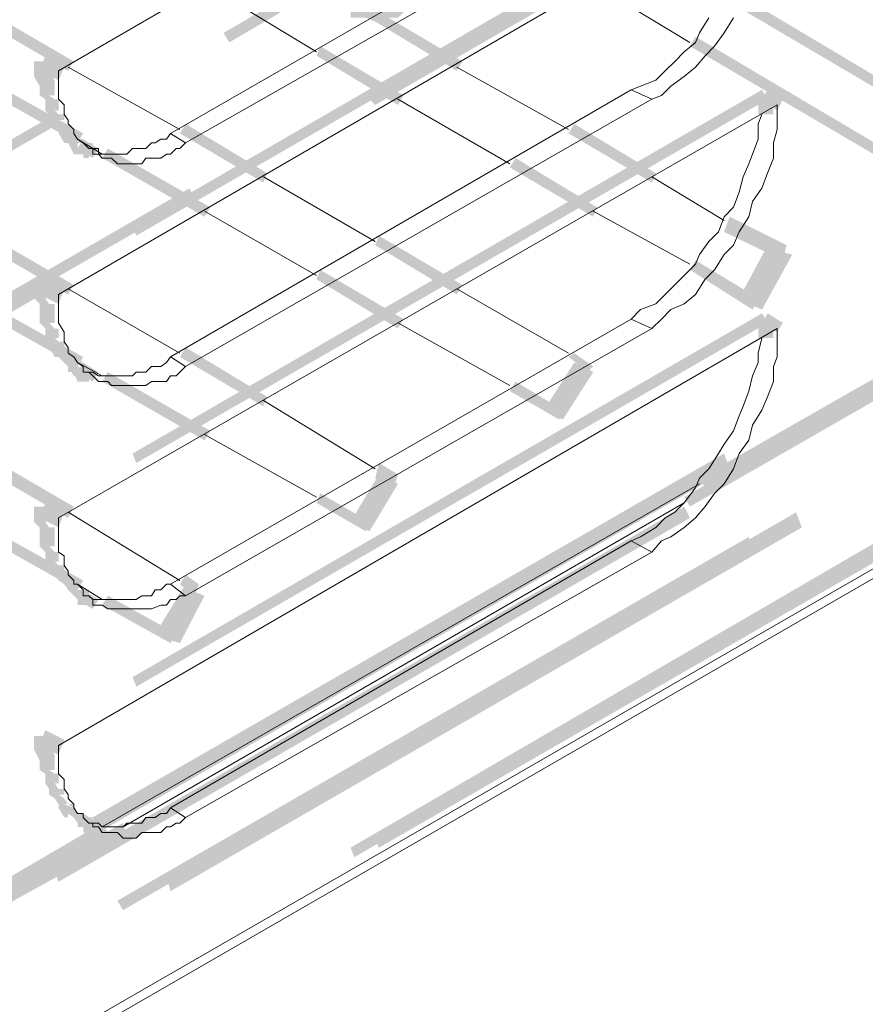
# Model space of a CAD drawing. Header units: millimetres. Extents: x -91 to 1961, y -1152 to 358.
# Tile 281 of 656: x 258.17 to 265.55, y 98.24 to 106.84. Entities that reach past the tile are written whole.
import ezdxf

# ---------------------------------------------------------------- set-up
doc = ezdxf.new("R2010")
doc.units = ezdxf.units.MM
doc.header["$MEASUREMENT"] = 0
doc.layers.get('0').update_dxf_attribs({"linetype": 'CONTINUOUS'})

msp = doc.modelspace()

# ---------------------------------------------------------------- hatches: boundary and pattern name
at = {"true_color": 0xaaaaaa}
h = msp.add_hatch(color=253, dxfattribs=at)
h.paths.add_polyline_path([(236.2746, 85.3503), (241.784, 88.5269), (241.8336, 88.3945), (236.3242, 85.251)])
h.paths.add_polyline_path([(244.5304, 90.0821), (250.0398, 93.2586), (250.0894, 93.1759), (244.58, 89.9993)])
h.paths.add_polyline_path([(252.8027, 94.8304), (258.2956, 98.007), (258.3452, 97.9242), (252.8358, 94.7477)])
h.paths.add_polyline_path([(261.0585, 99.6118), (266.5183, 102.7884), (266.601, 102.7057), (261.0916, 99.5291)])
h.paths.add_polyline_path([(269.2647, 104.3601), (274.7741, 107.5367), (274.8568, 107.454), (269.3639, 104.2774)])
h.paths.add_polyline_path([(277.537, 109.1415), (279.4397, 110.25), (279.4727, 110.1673), (277.5701, 109.0588)])
h = msp.add_hatch(color=253, dxfattribs=at)
h.paths.add_polyline_path([(267.9576, 110.0846), (262.4483, 106.908), (262.4152, 106.9907), (267.9246, 110.1673)])
h.paths.add_polyline_path([(259.7019, 105.2866), (254.1925, 102.11), (254.1594, 102.1928), (259.6522, 105.3693)])
h.paths.add_polyline_path([(251.4461, 100.5052), (245.9367, 97.3286), (245.8871, 97.461), (251.3964, 100.6376)])
h.paths.add_polyline_path([(243.2234, 95.7569), (237.714, 92.5803), (237.6313, 92.663), (243.1406, 95.8396)])
h = msp.add_hatch(color=253, dxfattribs=at)
h.paths.add_polyline_path([(236.44, 93.3414), (241.9494, 96.4849), (241.9991, 96.4021), (236.4897, 93.2586)])
h.paths.add_polyline_path([(244.7124, 98.0897), (250.2052, 101.2663), (250.2548, 101.1835), (244.7455, 98.007)])
h.paths.add_polyline_path([(252.9682, 102.838), (258.4775, 106.0146), (258.5106, 105.9319), (253.0013, 102.7553)])
h.paths.add_polyline_path([(261.224, 107.6194), (265.4594, 110.0846), (265.509, 110.0019), (261.2736, 107.5367)])
h = msp.add_hatch(color=253, dxfattribs=at)
h.paths.add_polyline_path([(236.4897, 85.433), (241.9991, 88.6096), (242.0321, 88.4772), (236.5393, 85.3503)])
h.paths.add_polyline_path([(244.7455, 90.1648), (250.2548, 93.3414), (250.3045, 93.2586), (244.7951, 90.0821)])
h.paths.add_polyline_path([(253.0013, 94.9131), (258.5106, 98.0897), (258.5603, 98.007), (253.0509, 94.8304)])
h.paths.add_polyline_path([(261.2736, 99.6945), (266.7664, 102.8711), (266.8161, 102.7884), (261.3067, 99.6118)])
h.paths.add_polyline_path([(269.4798, 104.4428), (274.9891, 107.6194), (275.0719, 107.5367), (269.5625, 104.3601)])
h.paths.add_polyline_path([(277.7356, 109.2243), (279.2246, 110.0846), (279.2742, 110.0019), (277.8348, 109.1415)])
h = msp.add_hatch(color=253, dxfattribs=at)
h.paths.add_polyline_path([(265.509, 109.8695), (259.9997, 106.6433), (259.95, 106.726), (265.4594, 109.9522)])
h.paths.add_polyline_path([(257.2367, 105.0881), (251.7439, 101.9115), (251.6942, 101.9942), (257.2036, 105.1708)])
h.paths.add_polyline_path([(248.9809, 100.2901), (243.5212, 97.1136), (243.4384, 97.1963), (248.9478, 100.3729)])
h.paths.add_polyline_path([(240.7747, 95.5584), (236.4897, 93.0932), (236.44, 93.1759), (240.7251, 95.6411)])
h = msp.add_hatch(color=253, dxfattribs=at)
h.paths.add_polyline_path([(236.44, 91.902), (241.9494, 95.0786), (241.9991, 94.9958), (236.4897, 91.8193)])
h.paths.add_polyline_path([(244.7124, 96.6503), (250.2052, 99.8269), (250.2548, 99.7442), (244.7455, 96.5676)])
h.paths.add_polyline_path([(252.9682, 101.4317), (258.4279, 104.6083), (258.5106, 104.5256), (253.0013, 101.349)])
h.paths.add_polyline_path([(261.1909, 106.18), (266.6837, 109.3566), (266.7664, 109.2739), (261.2736, 106.0973)])
for points in [[(264.6983, 108.1323), (259.189, 104.9557), (259.1559, 105.0385), (264.6487, 108.215)], [(257.336, 107.2389), (258.643, 106.4778), (258.5934, 106.3951), (257.2863, 107.1562)], [(260.9758, 107.1562), (260.9758, 107.1065), (260.9758, 107.0734), (260.9262, 107.0734), (260.9758, 107.0238), (261.0089, 106.9907), (260.9758, 107.0238), (261.0089, 107.0238), (261.0585, 106.9907), (261.0916, 106.9411), (261.0585, 106.9907), (261.1412, 106.9907), (261.1909, 106.9907), (261.224, 106.9907), (261.3067, 106.9411), (261.2736, 106.9411), (261.3563, 106.9907), (261.3894, 106.9907), (261.4721, 106.9907), (261.4721, 106.9411), (261.5218, 106.9907), (261.5218, 107.0238), (261.5714, 107.0238), (261.5714, 106.9907), (261.6045, 107.0238), (261.6541, 107.0734), (261.6045, 107.0734), (261.6045, 107.1065), (261.6541, 107.1065), (261.6872, 107.1562), (261.7368, 107.1065), (261.6872, 107.0734), (261.7368, 107.1065), (261.7368, 107.0734), (261.6872, 107.0238), (261.6541, 106.9907), (261.6045, 106.9411), (261.5714, 106.908), (261.5218, 106.908), (261.5714, 106.9411), (261.5218, 106.908), (261.4721, 106.8584), (261.3894, 106.8584), (261.3563, 106.8584), (261.3894, 106.8584), (261.3067, 106.8253), (261.2736, 106.8253), (261.1909, 106.8584), (261.1743, 106.8584), (261.1412, 106.8584), (261.0585, 106.8584), (261.0585, 106.908), (261.0089, 106.9411), (261.0089, 106.908), (260.9758, 106.908), (260.9758, 106.9411), (260.9262, 106.9907), (260.8931, 107.0238), (260.8434, 107.0734), (260.8434, 107.1065), (260.8434, 107.1562)], [(264.3675, 107.1065), (265.9227, 106.18), (265.8896, 106.0973), (264.3178, 107.0238)], [(261.3067, 106.908), (262.0347, 106.4778), (261.985, 106.3951), (261.2736, 106.8253)], [(258.6761, 105.7664), (257.0382, 106.6929), (257.0713, 106.7756), (258.7257, 105.8491)], [(266.2701, 105.2866), (264.02, 106.6102), (264.0696, 106.6929), (266.3032, 105.3693)], [(258.5106, 106.3124), (258.3452, 106.3951), (258.3948, 106.5275), (258.5603, 106.4282)], [(261.4721, 106.0973), (260.7607, 106.5275), (260.7938, 106.6102), (261.5218, 106.18)], [(258.4279, 106.4778), (258.4279, 106.4282), (258.4279, 106.3951), (258.4775, 106.3124), (258.4775, 106.2628), (258.4775, 106.2297), (258.4775, 106.18), (258.4279, 106.18), (258.4775, 106.1469), (258.5106, 106.1469), (258.5106, 106.0973), (258.5106, 106.0477), (258.4775, 106.0477), (258.5106, 106.0146), (258.5603, 106.0146), (258.5603, 105.965), (258.5106, 105.965), (258.5603, 105.9319), (258.5934, 105.8822), (258.643, 105.8822), (258.643, 105.8491), (258.5603, 105.8822), (258.5934, 105.8822), (258.643, 105.8491), (258.6761, 105.7995), (258.7257, 105.7995), (258.7257, 105.7664), (258.643, 105.7995), (258.6761, 105.7995), (258.6761, 105.6672), (258.643, 105.6672), (258.5934, 105.7664), (258.5934, 105.7995), (258.643, 105.7664), (258.5934, 105.7995), (258.5934, 105.7664), (258.5603, 105.7664), (258.5106, 105.8491), (258.5106, 105.8822), (258.5603, 105.8491), (258.5106, 105.8822), (258.4775, 105.9319), (258.4279, 105.965), (258.4279, 106.0146), (258.4775, 105.965), (258.4279, 106.0146), (258.3948, 106.0477), (258.3948, 106.0973), (258.3948, 106.1469), (258.4279, 106.0973), (258.3948, 106.1469), (258.3452, 106.18), (258.3452, 106.2297), (258.3452, 106.2628), (258.3452, 106.3124), (258.3452, 106.2628), (258.2956, 106.3455), (258.2956, 106.3951), (258.2956, 106.4282), (258.2956, 106.4778)], [(264.6983, 106.1469), (259.189, 102.9704), (259.1559, 103.0531), (264.6487, 106.2297)], [(264.7811, 106.0477), (264.6487, 106.1469), (264.6983, 106.2297), (264.8307, 106.1469)], [(259.6191, 105.9319), (260.3306, 105.5017), (260.2975, 105.419), (259.5695, 105.8491)], [(263.0108, 105.9319), (263.7222, 105.5017), (263.6891, 105.419), (262.9612, 105.8491)], [(258.8084, 105.6341), (258.6761, 105.7168), (258.7257, 105.7995), (258.8581, 105.7168)], [(259.7846, 105.1212), (258.8912, 105.6341), (258.9408, 105.7168), (259.8342, 105.2039)], [(263.1762, 105.1212), (262.4483, 105.5513), (262.4979, 105.6341), (263.2093, 105.2039)], [(257.336, 105.2866), (258.643, 104.5256), (258.5934, 104.4428), (257.2863, 105.2039)], [(264.3675, 105.1212), (264.8638, 104.873), (264.8307, 104.7406), (264.3178, 104.9888)], [(261.3067, 104.9557), (262.0347, 104.5256), (261.985, 104.4428), (261.2736, 104.873)], [(258.6761, 103.8141), (257.0382, 104.7406), (257.0713, 104.8234), (258.7257, 103.8969)], [(264.4502, 104.4098), (264.6983, 104.873), (264.8307, 104.8234), (264.566, 104.3601)], [(264.9134, 104.7903), (264.6487, 104.3105), (264.5329, 104.3601), (264.7811, 104.8234)], [(264.566, 104.3105), (264.02, 104.6579), (264.0696, 104.7406), (264.6156, 104.4098)], [(261.4721, 104.145), (260.7607, 104.5752), (260.7938, 104.6579), (261.5218, 104.2278)], [(258.5106, 104.3601), (258.3452, 104.4428), (258.3948, 104.5752), (258.5603, 104.4925)], [(258.4279, 104.5256), (258.4279, 104.4925), (258.4279, 104.4098), (258.3948, 104.4098), (258.4279, 104.3601), (258.4775, 104.3601), (258.4775, 104.3105), (258.4775, 104.2774), (258.4775, 104.1947), (258.4279, 104.1947), (258.4775, 104.145), (258.5106, 104.145), (258.5106, 104.112), (258.5106, 104.0623), (258.4775, 104.0623), (258.5106, 104.0292), (258.5603, 104.0292), (258.5603, 103.9796), (258.4775, 104.0292), (258.5106, 104.0292), (258.5603, 103.9796), (258.5934, 103.93), (258.643, 103.93), (258.643, 103.8969), (258.5934, 103.8969), (258.643, 103.8472), (258.5934, 103.8969), (258.643, 103.8969), (258.7257, 103.8472), (258.7257, 103.8141), (258.643, 103.8472), (258.6761, 103.8472), (258.6761, 103.7314), (258.643, 103.7314), (258.5934, 103.8141), (258.5934, 103.8472), (258.643, 103.7645), (258.5934, 103.7645), (258.5934, 103.8141), (258.5603, 103.8472), (258.5106, 103.8969), (258.5106, 103.93), (258.5603, 103.8969), (258.5106, 103.93), (258.5106, 103.8969), (258.4775, 103.8969), (258.4279, 103.9796), (258.4279, 104.0292), (258.4775, 103.9796), (258.4279, 104.0292), (258.3948, 104.0623), (258.3948, 104.112), (258.3948, 104.145), (258.4279, 104.112), (258.3948, 104.145), (258.3452, 104.1947), (258.3452, 104.2774), (258.3452, 104.3105), (258.3452, 104.3601), (258.3948, 104.3105), (258.3452, 104.3601), (258.2956, 104.4098), (258.2956, 104.4925), (258.2956, 104.5256)], [(264.6983, 104.1947), (259.189, 101.0181), (259.1559, 101.1008), (264.6487, 104.2774)], [(264.7811, 104.112), (264.6487, 104.1947), (264.6983, 104.2774), (264.8307, 104.1947)], [(259.6191, 103.9796), (260.3306, 103.5494), (260.2975, 103.4667), (259.5695, 103.8969)], [(263.9704, 102.6726), (266.3032, 104.0292), (266.3528, 103.93), (264.02, 102.5898)], [(266.2205, 103.93), (264.1524, 102.7553), (264.1027, 102.838), (266.1874, 104.0292)], [(263.0108, 103.93), (263.1762, 103.8141), (263.1266, 103.7645), (262.9612, 103.8969)], [(258.8084, 103.6818), (258.6761, 103.7645), (258.7257, 103.8472), (258.8581, 103.7645)], [(262.7461, 103.4336), (263.0108, 103.8472), (263.0935, 103.8141), (262.8288, 103.384)], [(263.1762, 103.7645), (262.9115, 103.3509), (262.8288, 103.384), (263.0935, 103.8141)], [(259.7846, 103.1689), (258.8912, 103.6818), (258.9408, 103.7645), (259.8342, 103.2516)], [(262.8784, 103.3509), (262.4483, 103.5991), (262.4979, 103.6818), (262.9115, 103.4336)], [(257.336, 103.3509), (258.643, 102.5898), (258.5934, 102.4906), (257.2863, 103.2516)], [(261.3067, 102.9704), (261.4721, 102.8711), (261.439, 102.7553), (261.2736, 102.838)], [(258.6761, 101.8619), (257.0382, 102.7884), (257.0713, 102.8711), (258.7257, 101.9446)], [(261.0585, 102.4575), (261.3067, 102.8711), (261.3894, 102.838), (261.1412, 102.4079)], [(261.4721, 102.7884), (261.224, 102.3748), (261.1412, 102.4079), (261.3894, 102.838)], [(261.1909, 102.3748), (260.7607, 102.6229), (260.7938, 102.7057), (261.224, 102.4575)], [(258.5106, 102.4079), (258.3452, 102.4906), (258.3948, 102.6229), (258.5603, 102.5402)], [(259.6191, 101.9942), (259.7349, 101.9115), (259.7019, 101.8122), (259.5695, 101.9115)], [(259.3544, 101.4813), (259.6191, 101.9115), (259.7019, 101.8619), (259.4537, 101.4317)], [(258.8084, 101.6964), (258.6761, 101.7792), (258.7257, 101.8619), (258.8581, 101.7792)], [(259.4868, 101.3986), (258.8912, 101.7295), (258.9408, 101.8122), (259.5364, 101.4813)], [(259.7846, 101.8122), (259.5695, 101.3986), (259.4537, 101.4317), (259.6522, 101.8619)], [(258.5106, 100.4225), (258.3452, 100.5052), (258.3948, 100.6376), (258.5603, 100.5548)], [(258.8084, 99.7442), (258.6761, 99.8269), (258.7257, 99.9096), (258.8581, 99.8269)], [(256.6907, 98.5199), (259.0732, 99.8269), (259.1062, 99.6945), (256.7404, 98.3875)], [(258.9408, 99.7442), (256.9058, 98.5529), (256.8562, 98.6357), (258.8912, 99.8269)]]:
    msp.add_hatch(color=253, dxfattribs=at).paths.add_polyline_path(points)
h = msp.add_hatch(color=253, dxfattribs=at)
h.paths.add_polyline_path([(242.2969, 90.3468), (247.8062, 93.5234), (247.8393, 93.4406), (242.3299, 90.2641)])
h.paths.add_polyline_path([(250.5526, 95.0786), (256.062, 98.2551), (256.0951, 98.1724), (250.6023, 94.9958)])
h.paths.add_polyline_path([(258.8084, 99.8765), (264.3178, 103.0531), (264.3675, 102.9207), (258.8581, 99.7442)])
h.paths.add_polyline_path([(267.0311, 104.6083), (272.16, 107.5863), (272.1931, 107.4871), (267.1139, 104.5256)])
h = msp.add_hatch(color=253, dxfattribs=at)
h.paths.add_polyline_path([(272.2758, 107.2885), (266.7664, 104.112), (266.7333, 104.1947), (272.2427, 107.3713)])
h.paths.add_polyline_path([(264.02, 102.4906), (258.5106, 99.314), (258.4775, 99.4133), (263.9704, 102.5898)])
h.paths.add_polyline_path([(255.7642, 97.7588), (250.2548, 94.5822), (250.2052, 94.6649), (255.7146, 97.8415)])
h.paths.add_polyline_path([(247.5084, 92.9608), (242.4127, 90.049), (242.3796, 90.1317), (247.4588, 93.0601)])
h = msp.add_hatch(color=253, dxfattribs=at)
h.paths.add_polyline_path([(272.8383, 107.0238), (267.3289, 103.8472), (267.2793, 103.93), (272.7887, 107.1065)])
h.paths.add_polyline_path([(264.566, 102.2424), (259.0732, 99.0658), (259.0235, 99.1485), (264.5329, 102.3251)])
h.paths.add_polyline_path([(256.3102, 97.4941), (250.8008, 94.3175), (250.7677, 94.4002), (256.2771, 97.5768)])
h.paths.add_polyline_path([(248.0544, 92.7623), (242.9752, 89.8339), (242.9256, 89.9166), (248.0048, 92.845)])
h = msp.add_hatch(color=253, dxfattribs=at)
h.paths.add_polyline_path([(242.9256, 89.8339), (248.4349, 93.0105), (248.4846, 92.9278), (242.9752, 89.7512)])
h.paths.add_polyline_path([(251.1813, 94.5822), (256.6907, 97.7588), (256.7404, 97.6761), (251.231, 94.4995)])
h.paths.add_polyline_path([(259.4537, 99.3636), (264.9465, 102.5402), (264.9962, 102.4079), (259.4868, 99.2313)])
h.paths.add_polyline_path([(267.6598, 104.112), (272.7887, 107.0734), (272.8383, 106.9907), (267.7426, 104.0292)])
h = msp.add_hatch(color=253, dxfattribs=at)
h.paths.add_polyline_path([(264.6156, 106.0146), (264.6156, 106.0477), (264.748, 106.0477), (264.748, 106.0146)])
h.paths.add_polyline_path([(264.6156, 106.0477), (264.6156, 106.0973), (264.748, 106.0973), (264.748, 106.0477)])
h.paths.add_polyline_path([(264.6156, 106.0973), (264.6156, 106.1469), (264.748, 106.1469), (264.748, 106.0973)])
h.paths.add_polyline_path([(264.6156, 106.1469), (264.6156, 106.18), (264.748, 106.18), (264.748, 106.1469)])
h = msp.add_hatch(color=253, dxfattribs=at)
h.paths.add_polyline_path([(258.6761, 105.7995), (258.7257, 105.7995), (258.7257, 105.6672), (258.6761, 105.6672)])
h.paths.add_polyline_path([(258.8084, 105.7664), (258.8084, 105.7168), (258.6761, 105.7168), (258.6761, 105.7664)])
h.paths.add_polyline_path([(258.7257, 105.7664), (258.7754, 105.7664), (258.7754, 105.6341), (258.7257, 105.6341)])
h = msp.add_hatch(color=253, dxfattribs=at)
h.paths.add_polyline_path([(264.6156, 104.0623), (264.6156, 104.112), (264.748, 104.112), (264.748, 104.0623)])
h.paths.add_polyline_path([(264.6156, 104.112), (264.6156, 104.145), (264.748, 104.145), (264.748, 104.112)])
h.paths.add_polyline_path([(264.6156, 104.145), (264.6156, 104.1947), (264.748, 104.1947), (264.748, 104.145)])
h.paths.add_polyline_path([(264.6156, 104.1947), (264.6156, 104.2278), (264.748, 104.2278), (264.748, 104.1947)])
h = msp.add_hatch(color=253, dxfattribs=at)
h.paths.add_polyline_path([(258.7754, 103.8141), (258.7754, 103.7645), (258.6761, 103.8141), (258.7257, 103.8141), (258.7257, 103.6818), (258.6761, 103.6818), (258.643, 103.7645), (258.643, 103.8141)])
h.paths.add_polyline_path([(258.7257, 103.8141), (258.7754, 103.8141), (258.7754, 103.6818), (258.7257, 103.6818)])
h = msp.add_hatch(color=253, dxfattribs=at)
h.paths.add_polyline_path([(258.4279, 102.5898), (258.4279, 102.4906), (258.4279, 102.4575), (258.3948, 102.4575), (258.4279, 102.4079), (258.4775, 102.4079), (258.4775, 102.3251), (258.4775, 102.292), (258.4775, 102.2424), (258.4279, 102.2424), (258.4775, 102.1928), (258.5106, 102.1928), (258.5106, 102.1597), (258.5106, 102.11), (258.4775, 102.11), (258.5106, 102.077), (258.5603, 102.077), (258.5603, 102.0273), (258.5106, 102.0273), (258.5603, 101.9942), (258.5934, 101.9446), (258.5603, 101.9115), (258.5106, 101.9446), (258.4775, 101.9942), (258.4279, 102.0273), (258.4279, 102.077), (258.4775, 102.0273), (258.4279, 102.077), (258.3948, 102.11), (258.3948, 102.1597), (258.3948, 102.1928), (258.4279, 102.1597), (258.3948, 102.1928), (258.3452, 102.2424), (258.3452, 102.292), (258.3452, 102.3251), (258.3452, 102.4079), (258.3948, 102.3748), (258.3452, 102.4079), (258.2956, 102.4575), (258.2956, 102.4906), (258.2956, 102.5898)])
h.paths.add_polyline_path([(258.5934, 101.9446), (258.643, 101.9115), (258.6761, 101.8619), (258.643, 101.8122), (258.5934, 101.8619), (258.5603, 101.9115)])
h.paths.add_polyline_path([(258.6761, 101.8619), (258.7257, 101.8122), (258.6761, 101.7792), (258.643, 101.8122)])
h = msp.add_hatch(color=253, dxfattribs=at)
h.paths.add_polyline_path([(258.6761, 101.8619), (258.7257, 101.8619), (258.7257, 101.7295), (258.6761, 101.7295)])
h.paths.add_polyline_path([(258.7257, 101.8619), (258.7754, 101.8619), (258.7754, 101.7295), (258.7257, 101.7295)])
h = msp.add_hatch(color=253, dxfattribs=at)
h.paths.add_polyline_path([(258.4279, 100.5879), (258.4279, 100.5548), (258.4279, 100.5052), (258.4775, 100.4225), (258.4775, 100.3729), (258.4775, 100.3398), (258.4775, 100.2901), (258.4279, 100.2901), (258.4775, 100.257), (258.5106, 100.257), (258.5106, 100.2074), (258.5106, 100.1743), (258.4775, 100.1743), (258.5106, 100.1247), (258.5603, 100.1247), (258.5603, 100.0751), (258.5106, 100.0751), (258.5603, 100.042), (258.5934, 99.9923), (258.643, 99.9923), (258.643, 99.9592), (258.5603, 99.9923), (258.5934, 99.9923), (258.643, 99.9592), (258.6761, 99.9096), (258.643, 99.8765), (258.5934, 99.9096), (258.5934, 99.8765), (258.5603, 99.8765), (258.5106, 99.9592), (258.5106, 99.9923), (258.5603, 99.9592), (258.5106, 99.9923), (258.4775, 100.042), (258.4279, 100.0751), (258.4279, 100.1247), (258.4775, 100.0751), (258.4279, 100.1247), (258.3948, 100.1743), (258.3948, 100.2074), (258.3948, 100.257), (258.4279, 100.2074), (258.3948, 100.257), (258.3452, 100.2901), (258.3452, 100.3398), (258.3452, 100.3729), (258.3452, 100.4225), (258.3452, 100.3729), (258.2956, 100.4721), (258.2956, 100.5052), (258.2956, 100.5548), (258.2956, 100.5879)])
h.paths.add_polyline_path([(258.6761, 99.9096), (258.7257, 99.8765), (258.6761, 99.8269), (258.643, 99.8765)])
h = msp.add_hatch(color=253, dxfattribs=at)
h.paths.add_polyline_path([(258.6761, 99.9096), (258.7257, 99.9096), (258.7257, 99.7938), (258.6761, 99.7938)])
h.paths.add_polyline_path([(258.8084, 99.8765), (258.8084, 99.8269), (258.6761, 99.8269), (258.6761, 99.8765)])
h.paths.add_polyline_path([(258.7257, 99.8765), (258.7754, 99.8765), (258.7754, 99.7442), (258.7257, 99.7442)])

# ---------------------------------------------------------------- linework, layer by layer
at = {"color": 7, "linetype": 'Continuous', "lineweight": 5}
for points in [[(279.6051, 110.1177), (236.44, 85.2179), (236.44, 85.2179)], [(263.6891, 106.1469), (263.5071, 106.2297), (263.5071, 106.2297)], [(259.6191, 105.7664), (259.4868, 105.8491), (259.4868, 105.8491)], [(263.6891, 104.145), (263.5071, 104.2278), (263.5071, 104.2278)], [(259.6191, 103.8141), (259.4868, 103.8969), (259.4868, 103.8969)], [(264.1027, 102.7884), (258.8912, 99.7938), (258.8912, 99.7938)], [(259.0732, 99.7938), (263.9704, 102.6229), (263.9704, 102.6229)], [(263.6891, 102.1928), (263.5071, 102.292), (263.5071, 102.292)], [(259.6191, 101.8122), (259.4868, 101.9115), (259.4868, 101.9115)], [(259.6191, 99.8765), (259.4868, 99.9592), (259.4868, 99.9592)]]:
    msp.add_lwpolyline(points, dxfattribs=at)
at = {"color": 7, "linetype": 'Continuous', "lineweight": 20}
for points in [[(258.5106, 106.3951), (264.7811, 110.0349), (264.7811, 110.0349)], [(236.622, 85.2179), (279.3073, 109.8695), (279.3073, 109.8695)], [(259.4868, 105.8491), (263.5071, 108.1654), (263.5071, 108.1654)], [(258.5106, 104.4428), (264.7811, 108.0827), (264.7811, 108.0827)], [(263.6891, 108.0827), (259.6191, 105.7664), (259.6191, 105.7664)], [(260.7607, 106.5606), (259.7846, 107.1562), (259.7846, 107.1562)], [(264.02, 106.6433), (263.1762, 107.1562), (263.1762, 107.1562)], [(264.1027, 106.726), (264.1855, 106.8584), (264.1855, 106.8584)], [(264.3178, 106.726), (264.4005, 106.8584), (264.4005, 106.8584)], [(264.0696, 106.6433), (264.1027, 106.726), (264.1027, 106.726)], [(264.2351, 106.6102), (264.3178, 106.726), (264.3178, 106.726)], [(263.9704, 106.5606), (264.0696, 106.6433), (264.0696, 106.6433)], [(263.8877, 106.4778), (263.9704, 106.5606), (263.9704, 106.5606)], [(264.0696, 106.4282), (264.1524, 106.5275), (264.1524, 106.5275)], [(264.1524, 106.5275), (264.2351, 106.6102), (264.2351, 106.6102)], [(263.8049, 106.3951), (263.8877, 106.4778), (263.8877, 106.4778)], [(258.5106, 106.3951), (258.5106, 106.3455), (258.5106, 106.3455)], [(258.5934, 106.4282), (259.5695, 105.8822), (259.5695, 105.8822)], [(261.985, 106.4282), (262.9612, 105.8822), (262.9612, 105.8822)], [(263.7222, 106.3124), (263.8049, 106.3951), (263.8049, 106.3951)], [(263.9704, 106.3455), (264.0696, 106.4282), (264.0696, 106.4282)], [(258.5106, 106.3455), (258.5106, 106.3124), (258.5106, 106.3124)], [(258.5106, 106.3124), (258.5106, 106.2297), (258.5106, 106.2297)], [(263.5899, 106.2628), (263.7222, 106.3124), (263.7222, 106.3124)], [(263.8546, 106.2628), (263.9704, 106.3455), (263.9704, 106.3455)], [(258.5106, 106.2297), (258.5106, 106.18), (258.5106, 106.18)], [(259.4868, 103.8969), (263.5071, 106.2297), (263.5071, 106.2297)], [(263.5071, 106.2297), (263.5899, 106.2628), (263.5899, 106.2628)], [(263.7718, 106.18), (263.8546, 106.2628), (263.8546, 106.2628)], [(258.5106, 106.18), (258.5106, 106.1469), (258.5106, 106.1469)], [(258.5106, 106.1469), (258.5603, 106.0973), (258.5603, 106.0973)], [(258.5106, 102.4906), (264.7811, 106.0973), (264.7811, 106.0973)], [(258.5603, 106.0973), (258.5603, 106.0477), (258.5603, 106.0477)], [(263.6891, 106.1469), (259.6191, 103.8141), (259.6191, 103.8141)], [(262.4483, 105.5844), (261.4721, 106.1469), (261.4721, 106.1469)], [(263.6891, 106.1469), (263.7718, 106.18), (263.7718, 106.18)], [(264.7811, 106.0146), (264.7811, 106.0973), (264.7811, 106.0973)], [(258.5603, 106.0477), (258.5603, 106.0146), (258.5603, 106.0146)], [(258.5603, 106.0146), (258.5934, 105.965), (258.5934, 105.965)], [(264.6156, 105.9319), (264.6487, 106.0146), (264.6487, 106.0146)], [(264.7811, 105.8822), (264.7811, 106.0146), (264.7811, 106.0146)], [(258.5934, 105.965), (258.5934, 105.9319), (258.5934, 105.9319)], [(258.5934, 105.9319), (258.643, 105.8822), (258.643, 105.8822)], [(264.6156, 105.7995), (264.6156, 105.9319), (264.6156, 105.9319)], [(258.643, 105.8822), (258.643, 105.8491), (258.643, 105.8491)], [(258.643, 105.8491), (258.6761, 105.7995), (258.6761, 105.7995)], [(259.4537, 105.7995), (259.4868, 105.8491), (259.4868, 105.8491)], [(264.748, 105.7664), (264.7811, 105.8822), (264.7811, 105.8822)], [(258.8912, 105.6672), (258.6761, 105.7995), (258.6761, 105.7995)], [(258.6761, 105.7995), (258.7257, 105.7664), (258.7257, 105.7664)], [(258.7257, 105.7664), (258.7754, 105.7168), (258.7754, 105.7168)], [(259.2717, 105.7168), (259.3213, 105.7664), (259.3213, 105.7664)], [(259.3213, 105.7664), (259.3544, 105.7664), (259.3544, 105.7664)], [(259.3544, 105.7664), (259.4041, 105.7995), (259.4041, 105.7995)], [(259.4041, 105.7995), (259.4537, 105.7995), (259.4537, 105.7995)], [(259.5695, 105.7168), (259.6191, 105.7664), (259.6191, 105.7664)], [(264.566, 105.6672), (264.6156, 105.7995), (264.6156, 105.7995)], [(264.748, 105.6341), (264.748, 105.7664), (264.748, 105.7664)], [(258.7754, 105.7168), (258.8084, 105.7168), (258.8084, 105.7168)], [(258.7754, 105.7168), (258.8084, 105.7168), (258.8084, 105.7168)], [(258.8084, 105.7168), (258.8084, 105.6672), (258.8084, 105.6672)], [(258.8084, 105.7168), (258.8581, 105.7168), (258.8581, 105.7168)], [(258.8084, 105.6672), (258.8581, 105.6672), (258.8581, 105.6672)], [(258.8581, 105.7168), (258.8581, 105.6672), (258.8581, 105.6672)], [(258.8581, 105.6672), (258.8912, 105.6672), (258.8912, 105.6672)], [(258.8581, 105.6672), (258.8912, 105.6341), (258.8912, 105.6341)], [(258.8912, 105.6672), (258.9408, 105.6672), (258.9408, 105.6672)], [(258.9408, 105.6672), (258.9739, 105.6672), (258.9739, 105.6672)], [(258.9739, 105.6672), (259.0235, 105.6672), (259.0235, 105.6672)], [(259.0235, 105.6672), (259.0732, 105.6672), (259.0732, 105.6672)], [(259.0732, 105.6672), (259.1062, 105.6672), (259.1062, 105.6672)], [(259.1062, 105.6672), (259.1559, 105.7168), (259.1559, 105.7168)], [(259.1559, 105.7168), (259.189, 105.7168), (259.189, 105.7168)], [(259.189, 105.7168), (259.2386, 105.7168), (259.2386, 105.7168)], [(259.2386, 105.7168), (259.2717, 105.7168), (259.2717, 105.7168)], [(259.4041, 105.6341), (259.4537, 105.6672), (259.4537, 105.6672)], [(259.4537, 105.6672), (259.4868, 105.6672), (259.4868, 105.6672)], [(259.4868, 105.6672), (259.5364, 105.7168), (259.5364, 105.7168)], [(259.5364, 105.7168), (259.5695, 105.7168), (259.5695, 105.7168)], [(264.5329, 105.5844), (264.566, 105.6672), (264.566, 105.6672)], [(258.8912, 105.6341), (258.9408, 105.6341), (258.9408, 105.6341)], [(258.9408, 105.6341), (258.9739, 105.6341), (258.9739, 105.6341)], [(258.9739, 105.6341), (259.0235, 105.5844), (259.0235, 105.5844)], [(259.0235, 105.5844), (259.0732, 105.5844), (259.0732, 105.5844)], [(259.0732, 105.5844), (259.1062, 105.5844), (259.1062, 105.5844)], [(259.1062, 105.5844), (259.1559, 105.5844), (259.1559, 105.5844)], [(259.1559, 105.5844), (259.189, 105.5844), (259.189, 105.5844)], [(259.189, 105.5844), (259.2386, 105.5844), (259.2386, 105.5844)], [(259.2386, 105.5844), (259.2717, 105.6341), (259.2717, 105.6341)], [(259.2717, 105.6341), (259.3213, 105.6341), (259.3213, 105.6341)], [(259.3213, 105.6341), (259.4041, 105.6341), (259.4041, 105.6341)], [(264.4833, 105.4686), (264.5329, 105.5844), (264.5329, 105.5844)], [(264.6983, 105.5017), (264.748, 105.6341), (264.748, 105.6341)], [(264.6487, 105.3693), (264.6983, 105.5017), (264.6983, 105.5017)], [(260.2975, 105.4686), (261.2736, 104.9061), (261.2736, 104.9061)], [(263.6891, 105.4686), (264.3178, 105.0881), (264.3178, 105.0881)], [(264.4502, 105.3363), (264.4833, 105.4686), (264.4833, 105.4686)], [(264.4005, 105.2039), (264.4502, 105.3363), (264.4502, 105.3363)], [(264.566, 105.2535), (264.6487, 105.3693), (264.6487, 105.3693)], [(264.5329, 105.1212), (264.566, 105.2535), (264.566, 105.2535)], [(260.7607, 104.6083), (259.7846, 105.1708), (259.7846, 105.1708)], [(264.02, 104.7076), (263.1762, 105.1708), (263.1762, 105.1708)], [(264.3178, 105.1212), (264.4005, 105.2039), (264.4005, 105.2039)], [(264.2682, 104.9888), (264.3178, 105.1212), (264.3178, 105.1212)], [(264.4502, 104.9888), (264.5329, 105.1212), (264.5329, 105.1212)], [(264.1855, 104.9061), (264.2682, 104.9888), (264.2682, 104.9888)], [(264.4005, 104.873), (264.4502, 104.9888), (264.4502, 104.9888)], [(264.1027, 104.7903), (264.1855, 104.9061), (264.1855, 104.9061)], [(264.3178, 104.7903), (264.4005, 104.873), (264.4005, 104.873)], [(264.0696, 104.7076), (264.1027, 104.7903), (264.1027, 104.7903)], [(264.2351, 104.6579), (264.3178, 104.7903), (264.3178, 104.7903)], [(263.9704, 104.6083), (264.0696, 104.7076), (264.0696, 104.7076)], [(264.1524, 104.5752), (264.2351, 104.6579), (264.2351, 104.6579)], [(263.8877, 104.5256), (263.9704, 104.6083), (263.9704, 104.6083)], [(264.0696, 104.4428), (264.1524, 104.5752), (264.1524, 104.5752)], [(258.5934, 104.4925), (259.5695, 103.93), (259.5695, 103.93)], [(261.985, 104.4925), (262.9612, 103.93), (262.9612, 103.93)], [(263.8049, 104.4428), (263.8877, 104.5256), (263.8877, 104.5256)], [(258.5106, 104.4428), (258.5106, 104.4098), (258.5106, 104.4098)], [(258.5106, 104.4098), (258.5106, 104.3105), (258.5106, 104.3105)], [(263.7222, 104.3601), (263.8049, 104.4428), (263.8049, 104.4428)], [(263.9704, 104.3601), (264.0696, 104.4428), (264.0696, 104.4428)], [(258.5106, 104.3105), (258.5106, 104.2774), (258.5106, 104.2774)], [(263.5071, 104.2278), (263.5899, 104.3105), (263.5899, 104.3105)], [(263.5899, 104.3105), (263.7222, 104.3601), (263.7222, 104.3601)], [(263.7718, 104.2278), (263.8546, 104.3105), (263.8546, 104.3105)], [(263.8546, 104.3105), (263.9704, 104.3601), (263.9704, 104.3601)], [(258.5106, 104.2774), (258.5106, 104.2278), (258.5106, 104.2278)], [(258.5106, 104.2278), (258.5106, 104.1947), (258.5106, 104.1947)], [(259.4868, 101.9115), (263.5071, 104.2278), (263.5071, 104.2278)], [(263.6891, 104.145), (263.7718, 104.2278), (263.7718, 104.2278)], [(258.5106, 104.1947), (258.5603, 104.112), (258.5603, 104.112)], [(258.5106, 100.5052), (264.7811, 104.145), (264.7811, 104.145)], [(263.6891, 104.145), (259.6191, 101.8122), (259.6191, 101.8122)], [(262.4483, 103.6487), (261.4721, 104.1947), (261.4721, 104.1947)], [(264.7811, 104.0292), (264.7811, 104.145), (264.7811, 104.145)], [(258.5603, 104.112), (258.5603, 104.0623), (258.5603, 104.0623)], [(258.5603, 104.0623), (258.5603, 104.0292), (258.5603, 104.0292)], [(264.6156, 103.93), (264.6487, 104.0623), (264.6487, 104.0623)], [(258.5603, 104.0292), (258.5934, 103.9796), (258.5934, 103.9796)], [(258.5934, 103.9796), (258.5934, 103.93), (258.5934, 103.93)], [(264.7811, 103.8969), (264.7811, 104.0292), (264.7811, 104.0292)], [(258.5934, 103.93), (258.643, 103.8969), (258.643, 103.8969)], [(258.643, 103.8969), (258.6761, 103.8472), (258.6761, 103.8472)], [(259.4537, 103.8472), (259.4868, 103.8969), (259.4868, 103.8969)], [(264.6156, 103.8472), (264.6156, 103.93), (264.6156, 103.93)], [(264.748, 103.8141), (264.7811, 103.8969), (264.7811, 103.8969)], [(258.8912, 103.7314), (258.6761, 103.8472), (258.6761, 103.8472)], [(258.6761, 103.8472), (258.7257, 103.8141), (258.7257, 103.8141)], [(258.7257, 103.8141), (258.7257, 103.7645), (258.7257, 103.7645)], [(259.2717, 103.7645), (259.3213, 103.8141), (259.3213, 103.8141)], [(259.3213, 103.8141), (259.3544, 103.8141), (259.3544, 103.8141)], [(259.3544, 103.8141), (259.4041, 103.8141), (259.4041, 103.8141)], [(259.4041, 103.8141), (259.4537, 103.8472), (259.4537, 103.8472)], [(259.5695, 103.7645), (259.6191, 103.8141), (259.6191, 103.8141)], [(264.566, 103.7314), (264.6156, 103.8472), (264.6156, 103.8472)], [(264.748, 103.6818), (264.748, 103.8141), (264.748, 103.8141)], [(258.7257, 103.7645), (258.7754, 103.7645), (258.7754, 103.7645)], [(258.7754, 103.7645), (258.8084, 103.7645), (258.8084, 103.7645)], [(258.7754, 103.7645), (258.8084, 103.7314), (258.8084, 103.7314)], [(258.8084, 103.7645), (258.8581, 103.7314), (258.8581, 103.7314)], [(258.8084, 103.7314), (258.8581, 103.6818), (258.8581, 103.6818)], [(258.8581, 103.7314), (258.8912, 103.7314), (258.8912, 103.7314)], [(258.8912, 103.7314), (258.9408, 103.7314), (258.9408, 103.7314)], [(258.9408, 103.7314), (258.9739, 103.7314), (258.9739, 103.7314)], [(258.9739, 103.7314), (259.0235, 103.7314), (259.0235, 103.7314)], [(259.0235, 103.7314), (259.0732, 103.7314), (259.0732, 103.7314)], [(259.0732, 103.7314), (259.1062, 103.7314), (259.1062, 103.7314)], [(259.1062, 103.7314), (259.1559, 103.7314), (259.1559, 103.7314)], [(259.1559, 103.7314), (259.189, 103.7645), (259.189, 103.7645)], [(259.189, 103.7645), (259.2386, 103.7645), (259.2386, 103.7645)], [(259.2386, 103.7645), (259.2717, 103.7645), (259.2717, 103.7645)], [(259.4537, 103.6818), (259.4868, 103.7314), (259.4868, 103.7314)], [(259.4868, 103.7314), (259.5364, 103.7314), (259.5364, 103.7314)], [(259.5364, 103.7314), (259.5695, 103.7645), (259.5695, 103.7645)], [(264.5329, 103.5991), (264.566, 103.7314), (264.566, 103.7314)], [(258.8581, 103.6818), (258.8912, 103.6818), (258.8912, 103.6818)], [(258.8912, 103.6818), (258.9408, 103.6818), (258.9408, 103.6818)], [(258.9408, 103.6818), (258.9739, 103.6487), (258.9739, 103.6487)], [(258.9739, 103.6487), (259.0235, 103.6487), (259.0235, 103.6487)], [(259.0235, 103.6487), (259.0732, 103.6487), (259.0732, 103.6487)], [(259.0732, 103.6487), (259.1062, 103.6487), (259.1062, 103.6487)], [(259.1062, 103.6487), (259.1559, 103.6487), (259.1559, 103.6487)], [(259.1559, 103.6487), (259.189, 103.6487), (259.189, 103.6487)], [(259.189, 103.6487), (259.2386, 103.6487), (259.2386, 103.6487)], [(259.2386, 103.6487), (259.2717, 103.6487), (259.2717, 103.6487)], [(259.2717, 103.6487), (259.3213, 103.6818), (259.3213, 103.6818)], [(259.3213, 103.6818), (259.4041, 103.6818), (259.4041, 103.6818)], [(259.4041, 103.6818), (259.4537, 103.6818), (259.4537, 103.6818)], [(264.6983, 103.5494), (264.748, 103.6818), (264.748, 103.6818)], [(264.4833, 103.4667), (264.5329, 103.5991), (264.5329, 103.5991)], [(264.6487, 103.4336), (264.6983, 103.5494), (264.6983, 103.5494)], [(260.2975, 103.5163), (261.2736, 102.9207), (261.2736, 102.9207)], [(264.4502, 103.384), (264.4833, 103.4667), (264.4833, 103.4667)], [(264.566, 103.3013), (264.6487, 103.4336), (264.6487, 103.4336)], [(264.4005, 103.2516), (264.4502, 103.384), (264.4502, 103.384)], [(264.5329, 103.1689), (264.566, 103.3013), (264.566, 103.3013)], [(260.7607, 102.6726), (259.7846, 103.2185), (259.7846, 103.2185)], [(264.3178, 103.1358), (264.4005, 103.2516), (264.4005, 103.2516)], [(264.2682, 103.0531), (264.3178, 103.1358), (264.3178, 103.1358)], [(264.4502, 103.0531), (264.5329, 103.1689), (264.5329, 103.1689)], [(264.1855, 102.9207), (264.2682, 103.0531), (264.2682, 103.0531)], [(264.4005, 102.9207), (264.4502, 103.0531), (264.4502, 103.0531)], [(264.1027, 102.838), (264.1855, 102.9207), (264.1855, 102.9207)], [(264.3178, 102.7884), (264.4005, 102.9207), (264.4005, 102.9207)], [(264.0696, 102.7553), (264.1027, 102.838), (264.1027, 102.838)], [(263.9704, 102.6229), (264.0696, 102.7553), (264.0696, 102.7553)], [(264.2351, 102.7057), (264.3178, 102.7884), (264.3178, 102.7884)], [(264.1524, 102.5898), (264.2351, 102.7057), (264.2351, 102.7057)], [(263.8877, 102.5402), (263.9704, 102.6229), (263.9704, 102.6229)], [(264.0696, 102.4906), (264.1524, 102.5898), (264.1524, 102.5898)], [(258.5106, 102.4906), (258.5106, 102.4079), (258.5106, 102.4079)], [(258.5934, 102.5402), (259.5695, 101.9446), (259.5695, 101.9446)], [(263.7222, 102.4079), (263.8049, 102.4906), (263.8049, 102.4906)], [(263.8049, 102.4906), (263.8877, 102.5402), (263.8877, 102.5402)], [(263.9704, 102.4079), (264.0696, 102.4906), (264.0696, 102.4906)], [(258.5106, 102.4079), (258.5106, 102.3748), (258.5106, 102.3748)], [(263.5899, 102.3251), (263.7222, 102.4079), (263.7222, 102.4079)], [(263.8546, 102.3251), (263.9704, 102.4079), (263.9704, 102.4079)], [(258.5106, 102.3748), (258.5106, 102.3251), (258.5106, 102.3251)], [(258.5106, 102.3251), (258.5106, 102.292), (258.5106, 102.292)], [(263.5071, 102.292), (263.5899, 102.3251), (263.5899, 102.3251)], [(263.7718, 102.292), (263.8546, 102.3251), (263.8546, 102.3251)], [(258.5106, 102.292), (258.5106, 102.1928), (258.5106, 102.1928)], [(259.4868, 99.9592), (263.5071, 102.292), (263.5071, 102.292)], [(263.6891, 102.1928), (263.7718, 102.292), (263.7718, 102.292)], [(258.5106, 102.1928), (258.5603, 102.1597), (258.5603, 102.1597)], [(258.5603, 102.1597), (258.5603, 102.11), (258.5603, 102.11)], [(263.6891, 102.1928), (259.6191, 99.8765), (259.6191, 99.8765)], [(258.5603, 102.11), (258.5603, 102.077), (258.5603, 102.077)], [(258.5603, 102.077), (258.5934, 102.0273), (258.5934, 102.0273)], [(258.5934, 102.0273), (258.5934, 101.9942), (258.5934, 101.9942)], [(258.5934, 101.9942), (258.643, 101.9446), (258.643, 101.9446)], [(258.643, 101.9446), (258.643, 101.9115), (258.643, 101.9115)], [(258.643, 101.9115), (258.6761, 101.9115), (258.6761, 101.9115)], [(258.8912, 101.7792), (258.6761, 101.9115), (258.6761, 101.9115)], [(258.6761, 101.9115), (258.7257, 101.8619), (258.7257, 101.8619)], [(259.4041, 101.8619), (259.4537, 101.9115), (259.4537, 101.9115)], [(259.4537, 101.9115), (259.4868, 101.9115), (259.4868, 101.9115)], [(258.7257, 101.8619), (258.7257, 101.8122), (258.7257, 101.8122)], [(258.7257, 101.8122), (258.7754, 101.8122), (258.7754, 101.8122)], [(258.7754, 101.8122), (258.8084, 101.7792), (258.8084, 101.7792)], [(258.7754, 101.8122), (258.8084, 101.7792), (258.8084, 101.7792)], [(259.189, 101.7792), (259.2386, 101.8122), (259.2386, 101.8122)], [(259.2386, 101.8122), (259.2717, 101.8122), (259.2717, 101.8122)], [(259.2717, 101.8122), (259.3213, 101.8122), (259.3213, 101.8122)], [(259.3213, 101.8122), (259.3544, 101.8619), (259.3544, 101.8619)], [(259.3544, 101.8619), (259.4041, 101.8619), (259.4041, 101.8619)], [(259.5364, 101.7792), (259.5695, 101.8122), (259.5695, 101.8122)], [(259.5695, 101.8122), (259.6191, 101.8122), (259.6191, 101.8122)], [(258.8084, 101.7792), (258.8581, 101.7792), (258.8581, 101.7792)], [(258.8084, 101.7792), (258.8084, 101.7295), (258.8084, 101.7295)], [(258.8084, 101.7295), (258.8581, 101.7295), (258.8581, 101.7295)], [(258.8581, 101.7792), (258.8912, 101.7792), (258.8912, 101.7792)], [(258.8581, 101.7295), (258.8912, 101.7295), (258.8912, 101.7295)], [(258.8912, 101.7792), (258.9408, 101.7792), (258.9408, 101.7792)], [(258.8912, 101.7295), (258.9408, 101.6964), (258.9408, 101.6964)], [(258.9408, 101.7792), (258.9739, 101.7792), (258.9739, 101.7792)], [(258.9739, 101.7792), (259.0235, 101.7792), (259.0235, 101.7792)], [(259.0235, 101.7792), (259.0732, 101.7792), (259.0732, 101.7792)], [(259.0732, 101.7792), (259.1062, 101.7792), (259.1062, 101.7792)], [(259.1062, 101.7792), (259.1559, 101.7792), (259.1559, 101.7792)], [(259.1559, 101.7792), (259.189, 101.7792), (259.189, 101.7792)], [(259.3213, 101.6964), (259.4041, 101.7295), (259.4041, 101.7295)], [(259.4041, 101.7295), (259.4537, 101.7295), (259.4537, 101.7295)], [(259.4537, 101.7295), (259.4868, 101.7792), (259.4868, 101.7792)], [(259.4868, 101.7792), (259.5364, 101.7792), (259.5364, 101.7792)], [(258.9408, 101.6964), (258.9739, 101.6964), (258.9739, 101.6964)], [(258.9739, 101.6964), (259.0235, 101.6964), (259.0235, 101.6964)], [(259.0235, 101.6964), (259.0732, 101.6964), (259.0732, 101.6964)], [(259.0732, 101.6964), (259.1062, 101.6964), (259.1062, 101.6964)], [(259.1062, 101.6964), (259.1559, 101.6964), (259.1559, 101.6964)], [(259.1559, 101.6964), (259.189, 101.6964), (259.189, 101.6964)], [(259.189, 101.6964), (259.2386, 101.6964), (259.2386, 101.6964)], [(259.2386, 101.6964), (259.2717, 101.6964), (259.2717, 101.6964)], [(259.2717, 101.6964), (259.3213, 101.6964), (259.3213, 101.6964)], [(258.5106, 100.5052), (258.5106, 100.4721), (258.5106, 100.4721)], [(258.5106, 100.4721), (258.5106, 100.4225), (258.5106, 100.4225)], [(258.5106, 100.4225), (258.5106, 100.3398), (258.5106, 100.3398)], [(258.5106, 100.3398), (258.5106, 100.2901), (258.5106, 100.2901)], [(258.5106, 100.2901), (258.5106, 100.257), (258.5106, 100.257)], [(258.5106, 100.257), (258.5603, 100.2074), (258.5603, 100.2074)], [(258.5603, 100.2074), (258.5603, 100.1743), (258.5603, 100.1743)], [(258.5603, 100.1743), (258.5603, 100.1247), (258.5603, 100.1247)], [(258.5603, 100.1247), (258.5934, 100.0751), (258.5934, 100.0751)], [(258.5934, 100.0751), (258.5934, 100.042), (258.5934, 100.042)], [(258.5934, 100.042), (258.643, 99.9923), (258.643, 99.9923)], [(258.643, 99.9923), (258.643, 99.9592), (258.643, 99.9592)], [(258.643, 99.9592), (258.6761, 99.9096), (258.6761, 99.9096)], [(258.6761, 99.9096), (258.7257, 99.9096), (258.7257, 99.9096)], [(258.7257, 99.9096), (258.7257, 99.8765), (258.7257, 99.8765)], [(259.3544, 99.8765), (259.4041, 99.9096), (259.4041, 99.9096)], [(259.4041, 99.9096), (259.4537, 99.9096), (259.4537, 99.9096)], [(259.4537, 99.9096), (259.4868, 99.9592), (259.4868, 99.9592)], [(258.7257, 99.8765), (258.7754, 99.8269), (258.7754, 99.8269)], [(258.7754, 99.8269), (258.8084, 99.8269), (258.8084, 99.8269)], [(258.7754, 99.8269), (258.8084, 99.8269), (258.8084, 99.8269)], [(258.8084, 99.8269), (258.8084, 99.7938), (258.8084, 99.7938)], [(258.8084, 99.8269), (258.8581, 99.8269), (258.8581, 99.8269)], [(258.8581, 99.8269), (258.8912, 99.7938), (258.8912, 99.7938)], [(259.0732, 99.7938), (259.1062, 99.8269), (259.1062, 99.8269)], [(259.1062, 99.8269), (259.1559, 99.8269), (259.1559, 99.8269)], [(259.1559, 99.8269), (259.189, 99.8269), (259.189, 99.8269)], [(259.189, 99.8269), (259.2386, 99.8269), (259.2386, 99.8269)], [(259.2386, 99.8269), (259.2717, 99.8765), (259.2717, 99.8765)], [(259.2717, 99.8765), (259.3213, 99.8765), (259.3213, 99.8765)], [(259.3213, 99.8765), (259.3544, 99.8765), (259.3544, 99.8765)], [(259.4868, 99.7938), (259.5364, 99.8269), (259.5364, 99.8269)], [(259.5364, 99.8269), (259.5695, 99.8269), (259.5695, 99.8269)], [(259.5695, 99.8269), (259.6191, 99.8765), (259.6191, 99.8765)], [(258.8084, 99.7938), (258.8581, 99.7938), (258.8581, 99.7938)], [(258.8581, 99.7938), (258.8912, 99.7442), (258.8912, 99.7442)], [(258.8912, 99.7938), (258.9408, 99.7938), (258.9408, 99.7938)], [(258.8912, 99.7442), (258.9408, 99.7442), (258.9408, 99.7442)], [(258.9408, 99.7938), (258.9739, 99.7938), (258.9739, 99.7938)], [(258.9408, 99.7442), (258.9739, 99.7442), (258.9739, 99.7442)], [(258.9739, 99.7938), (259.0235, 99.7938), (259.0235, 99.7938)], [(258.9739, 99.7442), (259.0235, 99.7442), (259.0235, 99.7442)], [(259.0235, 99.7938), (259.0732, 99.7938), (259.0732, 99.7938)], [(259.0235, 99.7442), (259.0732, 99.6945), (259.0732, 99.6945)], [(259.189, 99.6945), (259.2386, 99.7442), (259.2386, 99.7442)], [(259.2386, 99.7442), (259.2717, 99.7442), (259.2717, 99.7442)], [(259.2717, 99.7442), (259.3213, 99.7442), (259.3213, 99.7442)], [(259.3213, 99.7442), (259.4041, 99.7442), (259.4041, 99.7442)], [(259.4041, 99.7442), (259.4537, 99.7938), (259.4537, 99.7938)], [(259.4537, 99.7938), (259.4868, 99.7938), (259.4868, 99.7938)], [(259.0732, 99.6945), (259.1062, 99.6945), (259.1062, 99.6945)], [(259.1062, 99.6945), (259.1559, 99.6945), (259.1559, 99.6945)], [(259.1559, 99.6945), (259.189, 99.6945), (259.189, 99.6945)]]:
    msp.add_lwpolyline(points, dxfattribs=at)

doc.saveas('drawing.dxf')
